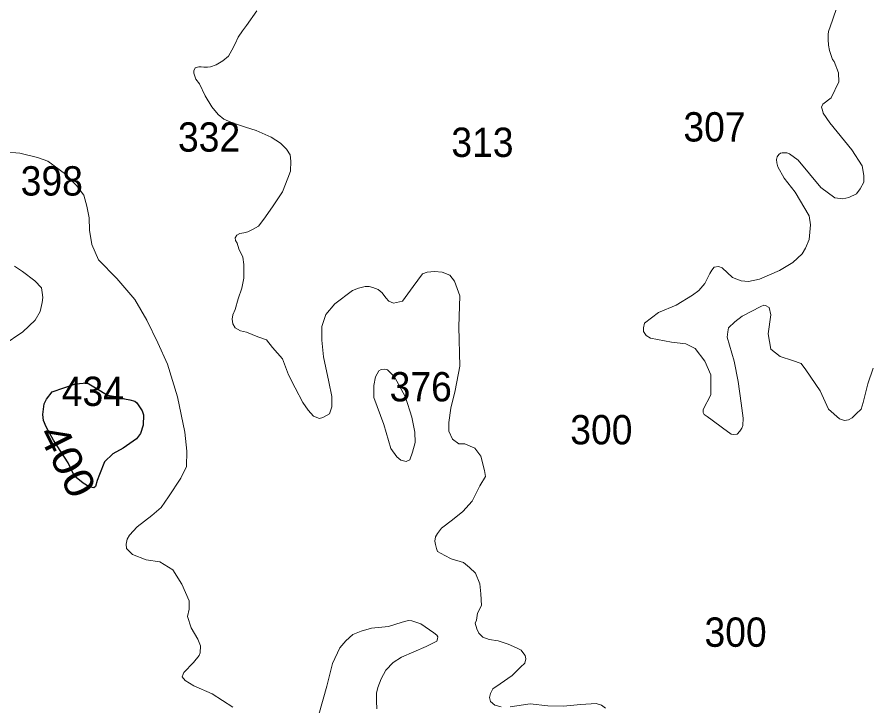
# Model space of a CAD drawing. Extents: x 445.4 to 500, y 8728.7 to 8784.
# Drawn here: x 475.002 to 479.664, y 8772.214 to 8775.973 of the extents above; entities that cross this region are included whole.
import ezdxf
from ezdxf.enums import TextEntityAlignment as Align

# ---------------------------------------------------------------- set-up
doc = ezdxf.new("R2010")
doc.units = 0
doc.header["$LTSCALE"] = 0.064
doc.layers.add('1', color=7, linetype='Continuous', lineweight=25)
doc.layers.add('2', color=7, linetype='Continuous', lineweight=13)
doc.layers.add('21', color=7, linetype='Continuous')
doc.layers.add('61', color=7, linetype='Continuous')

msp = doc.modelspace()

# ---------------------------------------------------------------- linework, layer by layer
at = {"layer": '1'}
msp.add_lwpolyline([(475.1941, 8773.9282), (475.3204, 8773.9718), (475.3836, 8773.9767), (475.4565, 8773.933), (475.4953, 8773.9088), (475.5388, 8773.9019), (475.5876, 8773.8893), (475.6168, 8773.8845), (475.6435, 8773.8772), (475.6556, 8773.8675), (475.6848, 8773.8239), (475.692, 8773.802), (475.6896, 8773.7462), (475.6753, 8773.6999), (475.6532, 8773.671), (475.5803, 8773.6201), (475.5245, 8773.5886), (475.4783, 8773.5449), (475.4516, 8773.477), (475.4395, 8773.443), (475.4297, 8773.4115), (475.42, 8773.4042), (475.3957, 8773.4091), (475.3617, 8773.4285), (475.3156, 8773.4673), (475.2816, 8773.5401), (475.2014, 8773.6638), (475.1601, 8773.7365), (475.1456, 8773.7705), (475.1431, 8773.8045), (475.1456, 8773.8336), (475.1504, 8773.8627), (475.1626, 8773.8869)], close=True, dxfattribs=at)
at = {"layer": '2'}
for points in [[(478.4997, 8774.361), (478.5964, 8774.4005), (478.6852, 8774.4557), (478.7199, 8774.4814), (478.7521, 8774.5187), (478.7791, 8774.5739), (478.7907, 8774.5919), (478.8035, 8774.6073), (478.828, 8774.6124), (478.8473, 8774.6047), (478.9039, 8774.5508), (478.9515, 8774.5328), (478.9901, 8774.5289), (479.0505, 8774.5431), (479.1599, 8774.5893), (479.2328, 8774.6326), (479.283, 8774.6801), (479.3023, 8774.7122), (479.3216, 8774.7598), (479.3293, 8774.8394), (479.3216, 8774.8882), (479.2457, 8775.0167), (479.1862, 8775.0934), (479.1515, 8775.1551), (479.145, 8775.1782), (479.1437, 8775.1949), (479.1476, 8775.2103), (479.1566, 8775.2231), (479.1656, 8775.2308), (479.1746, 8775.2321), (479.1991, 8775.2321), (479.2145, 8775.227), (479.2608, 8775.1923), (479.3856, 8775.0433), (479.4615, 8774.9868), (479.5057, 8774.9801), (479.5379, 8774.9878), (479.5803, 8775.0083), (479.5996, 8775.0353), (479.6202, 8775.0713), (479.6202, 8775.1085), (479.6112, 8775.1612), (479.5546, 8775.2485), (479.4347, 8775.396), (479.3974, 8775.4486), (479.3935, 8775.4641), (479.3897, 8775.482), (479.3961, 8775.4975), (479.4411, 8775.5321), (479.4832, 8775.6187), (479.481, 8775.6678), (479.4586, 8775.7304), (479.4497, 8775.7416), (479.4318, 8775.7908), (479.4273, 8775.8198), (479.425, 8775.8511), (479.425, 8775.8779), (479.4268, 8775.8942), (479.4268, 8775.8942), (479.4495, 8775.9566), (479.475, 8776.0303)], [(477.2376, 8774.5806), (477.2126, 8774.5723), (477.1628, 8774.5018), (477.1047, 8774.4231), (477.0549, 8774.4107), (477.03, 8774.4231), (477.0134, 8774.4397), (476.9926, 8774.4687), (476.9719, 8774.4853), (476.9428, 8774.4977), (476.922, 8774.5018), (476.9013, 8774.5018), (476.8639, 8774.4936), (476.8307, 8774.4811), (476.7352, 8774.4085), (476.6854, 8774.3505), (476.6646, 8774.2842), (476.6646, 8774.2096), (476.6729, 8774.1185), (476.702, 8773.9817), (476.7186, 8773.903), (476.7186, 8773.845), (476.7061, 8773.8077), (476.6687, 8773.787), (476.6521, 8773.7828), (476.6189, 8773.7953), (476.5899, 8773.8284), (476.5608, 8773.8699), (476.5193, 8773.9486), (476.482, 8774.0209), (476.4488, 8774.1079), (476.3948, 8774.17), (476.3616, 8774.2115), (476.3159, 8774.228), (476.2537, 8774.2529), (476.2205, 8774.2612), (476.1914, 8774.2777), (476.179, 8774.2985), (476.1748, 8774.3233), (476.179, 8774.3482), (476.1914, 8774.3772), (476.208, 8774.4352), (476.2285, 8774.4927), (476.2394, 8774.5472), (476.2394, 8774.6234), (476.2329, 8774.6627), (476.211, 8774.7084), (476.2023, 8774.7389), (476.1936, 8774.7541), (476.1914, 8774.7672), (476.2001, 8774.7825), (476.2176, 8774.7912), (476.2394, 8774.7955), (476.2612, 8774.7999), (476.2853, 8774.813), (476.318, 8774.8326), (476.3485, 8774.8696), (476.3949, 8774.9364), (476.4495, 8775.0192), (476.4778, 8775.0933), (476.4931, 8775.1325), (476.4953, 8775.1869), (476.4909, 8775.2218), (476.4713, 8775.2523), (476.4386, 8775.285), (476.3884, 8775.3176), (476.3054, 8775.3547), (476.2487, 8775.3721), (476.1766, 8775.3961), (476.1291, 8775.4161), (476.0995, 8775.4404), (476.0647, 8775.4838), (476.0282, 8775.5428), (475.9969, 8775.6088), (475.9777, 8775.6331), (475.9656, 8775.6661), (475.9656, 8775.68), (475.9742, 8775.6956), (475.9934, 8775.7008), (476.0056, 8775.7008), (476.0212, 8775.6991), (476.0404, 8775.6991), (476.0578, 8775.7008), (476.0873, 8775.713), (476.1239, 8775.7338), (476.1546, 8775.76), (476.1732, 8775.7919), (476.1919, 8775.8264), (476.2078, 8775.8636), (476.2318, 8775.8982), (476.2531, 8775.9274), (476.309, 8776.0071)], [(475.8272, 8773.3544), (475.8951, 8773.4563), (475.9259, 8773.5198), (475.9279, 8773.6038), (475.9177, 8773.7084), (475.8766, 8773.9011), (475.8229, 8774.0788), (475.7695, 8774.1956), (475.71, 8774.3186), (475.6443, 8774.4314), (475.5455, 8774.5456), (475.4469, 8774.6481), (475.41, 8774.7322), (475.3977, 8774.8101), (475.3956, 8774.8777), (475.3833, 8774.9412), (475.3669, 8775.0007), (475.3258, 8775.054), (475.2663, 8775.1155), (475.1698, 8775.1872), (475.1144, 8775.2057), (475.018, 8775.2303), (474.9277, 8775.2377)], [(474.989, 8774.613), (475.0322, 8774.5838), (475.0998, 8774.5326), (475.136, 8774.4953), (475.1395, 8774.4697), (475.143, 8774.4429), (475.1395, 8774.415), (475.1278, 8774.366), (475.101, 8774.3194), (475.033, 8774.2558), (474.9257, 8774.1824)], [(477.6422, 8772.2081), (477.6069, 8772.2178), (477.5843, 8772.237), (477.5779, 8772.2595), (477.5843, 8772.282), (477.5972, 8772.3076), (477.6358, 8772.3333), (477.7029, 8772.38), (477.7479, 8772.4249), (477.7704, 8772.4474), (477.7768, 8772.4699), (477.7736, 8772.4891), (477.7607, 8772.5052), (477.7511, 8772.518), (477.7254, 8772.5308), (477.6804, 8772.5501), (477.6257, 8772.5693), (477.5775, 8772.5758), (477.5421, 8772.5886), (477.5196, 8772.6111), (477.5099, 8772.6335), (477.5003, 8772.6656), (477.5067, 8772.6817), (477.5132, 8772.7202), (477.5357, 8772.7619), (477.5317, 8772.8253), (477.5257, 8772.8791), (477.5018, 8772.9389), (477.4688, 8772.9688), (477.4359, 8772.9957), (477.37, 8773.0167), (477.334, 8773.0346), (477.2951, 8773.0555), (477.2891, 8773.0735), (477.2831, 8773.0944), (477.2801, 8773.1124), (477.2831, 8773.1363), (477.2951, 8773.1542), (477.316, 8773.1841), (477.3759, 8773.229), (477.4329, 8773.2738), (477.4838, 8773.3306), (477.5256, 8773.4144), (477.5557, 8773.4652), (477.5512, 8773.4992), (477.5318, 8773.5767), (477.4978, 8773.6203), (477.4444, 8773.6446), (477.4104, 8773.6446), (477.3764, 8773.6688), (477.357, 8773.7124), (477.357, 8773.7608), (477.3667, 8773.8384), (477.391, 8773.9353), (477.4161, 8774.0668), (477.4119, 8774.2822), (477.4161, 8774.4521), (477.387, 8774.5308), (477.3621, 8774.564), (477.3206, 8774.5806), (477.2791, 8774.5847), (477.2376, 8774.5806)], [(479.6702, 8774.0574), (479.6422, 8773.9713), (479.6164, 8773.8702), (479.6056, 8773.8337), (479.5776, 8773.8078), (479.5561, 8773.7863), (479.5367, 8773.7756), (479.5151, 8773.7713), (479.4867, 8773.7796), (479.4264, 8773.8334), (479.3811, 8773.9323), (479.3036, 8774.0485), (479.2777, 8774.0829), (479.2303, 8774.098), (479.163, 8774.1204), (479.1132, 8774.1611), (479.0972, 8774.2445), (479.1132, 8774.3487), (479.1036, 8774.3872), (479.0843, 8774.3984), (479.0747, 8774.4), (479.0586, 8774.3936), (478.9559, 8774.3407), (478.9157, 8774.3102), (478.882, 8774.2765), (478.8772, 8774.2557), (478.874, 8774.2268), (478.9125, 8774.0953), (478.9347, 8773.9836), (478.9508, 8773.8649), (478.962, 8773.7847), (478.9604, 8773.743), (478.954, 8773.7286), (478.9444, 8773.7125), (478.9299, 8773.6965), (478.909, 8773.6949), (478.8962, 8773.6965), (478.8496, 8773.7318), (478.7934, 8773.7735), (478.7645, 8773.7927), (478.7485, 8773.8039), (478.7437, 8773.8152), (478.7437, 8773.8312), (478.7846, 8773.9114), (478.7846, 8774.0204), (478.7525, 8774.0942), (478.6991, 8774.1645), (478.6489, 8774.1902), (478.5705, 8774.1992), (478.456, 8774.2197), (478.4328, 8774.2351), (478.4174, 8774.257), (478.4187, 8774.2762), (478.4238, 8774.3032), (478.4997, 8774.361)], [(476.1786, 8772.2076), (476.0661, 8772.2801), (475.9653, 8772.3234), (475.9193, 8772.3524), (475.9024, 8772.3717), (475.9072, 8772.3874), (475.9121, 8772.3959), (475.9641, 8772.4503), (475.9956, 8772.4878), (476.0004, 8772.5035), (476.0017, 8772.541), (475.9877, 8772.5779), (475.9507, 8772.6394), (475.9323, 8772.7009), (475.9405, 8772.7419), (475.9405, 8772.787), (475.901, 8772.8788), (475.8518, 8772.9567), (475.7799, 8772.9997), (475.7061, 8773.01), (475.6322, 8773.0407), (475.5996, 8773.0727), (475.5973, 8773.0961), (475.6034, 8773.1227), (475.6157, 8773.1453), (475.6568, 8773.1904), (475.7368, 8773.2519), (475.7882, 8773.297), (475.8272, 8773.3544)], [(476.9639, 8772.1979), (476.9614, 8772.239), (476.9614, 8772.2838), (476.9687, 8772.3148), (476.9869, 8772.362), (477.0123, 8772.4091), (477.0522, 8772.4514), (477.0994, 8772.4793), (477.2338, 8772.5373), (477.2908, 8772.567), (477.2955, 8772.5796), (477.2968, 8772.5905), (477.2919, 8772.5989), (477.275, 8772.6122), (477.2035, 8772.6618), (477.1551, 8772.6787), (477.137, 8772.6799), (477.1019, 8772.6715), (477.0268, 8772.6473), (476.9348, 8772.6376), (476.8779, 8772.6219), (476.8331, 8772.6038), (476.7944, 8772.5687), (476.7629, 8772.53), (476.723, 8772.4454), (476.6913, 8772.3211), (476.6477, 8772.1676)], [(478.2108, 8772.2019), (478.1884, 8772.218), (478.1595, 8772.2276), (478.0763, 8772.221), (477.9799, 8772.2114), (477.8963, 8772.2146), (477.7998, 8772.2242), (477.6905, 8772.2081)]]:
    msp.add_lwpolyline(points, dxfattribs=at)
msp.add_lwpolyline([(476.9468, 8773.912), (476.9468, 8773.9618), (476.9567, 8774.01), (476.975, 8774.0416), (476.9883, 8774.0499), (477.0083, 8774.0515), (477.0216, 8774.0482), (477.0598, 8774.01), (477.1197, 8773.8987), (477.1546, 8773.7891), (477.1713, 8773.7077), (477.1729, 8773.6513), (477.158, 8773.5981), (477.1447, 8773.5566), (477.1247, 8773.5483), (477.0948, 8773.5549), (477.0731, 8773.5732), (477.0399, 8773.618), (477.0016, 8773.7493), (476.9484, 8773.8971)], close=True, dxfattribs=at)

# ---------------------------------------------------------------- texts
at = {"layer": '21', "width": 0.95}
for s, p in [('307', (478.6358, 8775.2937)), ('332', (475.8797, 8775.2384)), ('313', (477.3703, 8775.2095)), ('398', (475.0219, 8774.9988)), ('434', (475.2459, 8773.8507)), ('376', (477.0338, 8773.8755)), ('300', (478.0188, 8773.641)), ('300', (478.7508, 8772.5362))]:
    msp.add_text(s, height=0.16, dxfattribs=at).set_placement(p)
at = {"layer": '61', "width": 1.15}
msp.add_text('400', height=0.16, rotation=296.541, dxfattribs=at).set_placement((475.2057, 8773.5163), align=Align.CENTER)

doc.saveas('drawing.dxf')
